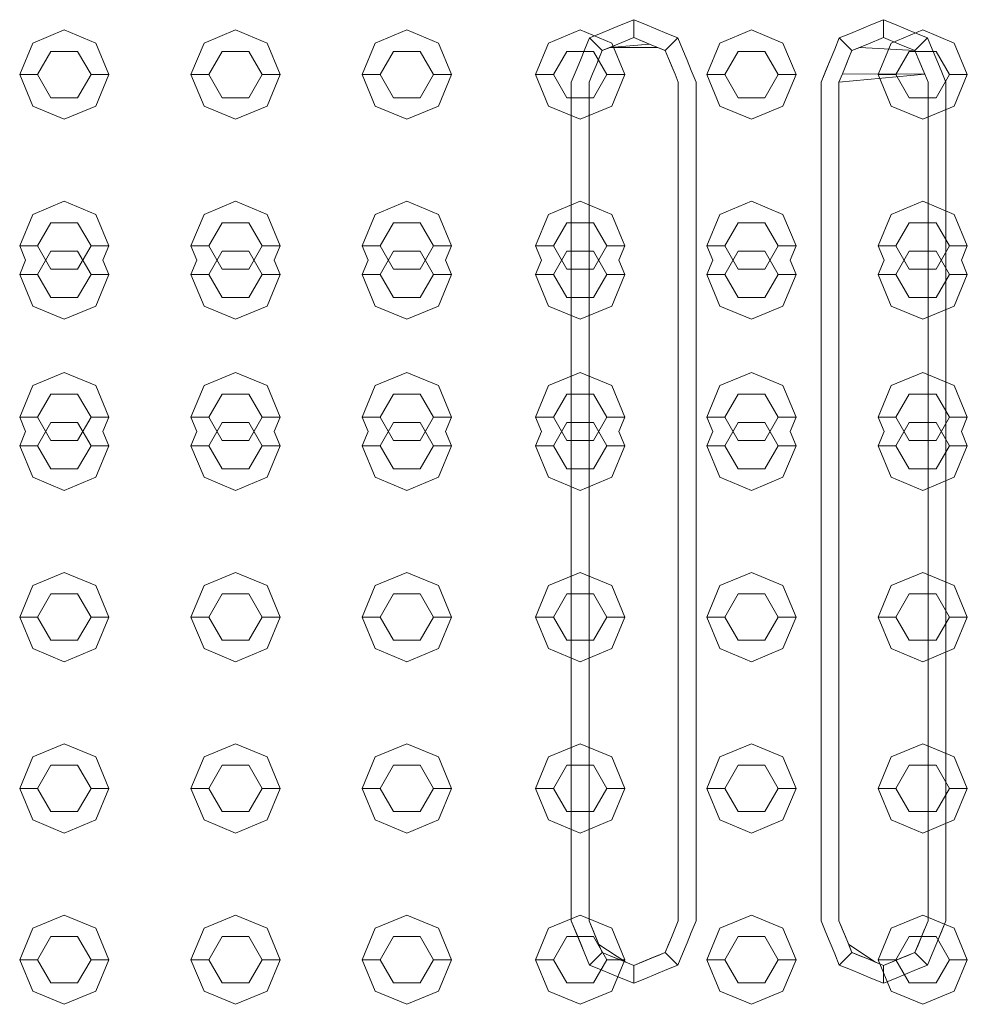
# Model space of a CAD drawing. Header units: millimetres. Extents: x 321 to 585, y -277 to 9.
# Tile 742 of 1056: x 354.615 to 355.146, y -30.854 to -30.302. Entities that reach past the tile are written whole.
import ezdxf

# ---------------------------------------------------------------- set-up
doc = ezdxf.new("R2010")
doc.units = ezdxf.units.MM
doc.header["$MEASUREMENT"] = 0
doc.layers.add('IFC-Elemento construtivo genérico-Contorno', color=253, linetype='Continuous', lineweight=5)

msp = doc.modelspace()

# ---------------------------------------------------------------- linework, layer by layer
at = {"layer": 'IFC-Elemento construtivo genérico-Contorno', "lineweight": 5}
for p, q in [((354.95295, -30.30493), (354.95913, -30.30237)), ((354.95913, -30.31237), (354.95913, -30.30237)), ((354.95913, -30.30237), (354.96532, -30.30493)), ((355.09295, -30.30493), (355.09913, -30.30237)), ((355.09913, -30.31237), (355.09913, -30.30237)), ((355.09913, -30.30237), (355.10532, -30.30493)), ((354.62227, -30.31546), (354.63995, -30.30814)), ((354.63995, -30.30814), (354.65763, -30.31546)), ((354.71828, -30.31546), (354.73595, -30.30814)), ((354.73595, -30.30814), (354.75363, -30.31546)), ((354.81427, -30.31546), (354.83195, -30.30814)), ((354.83195, -30.30814), (354.84963, -30.31546)), ((354.91146, -30.31546), (354.92913, -30.30814)), ((354.92913, -30.30814), (354.94681, -30.31546)), ((354.94057, -30.31005), (354.94676, -30.30749)), ((354.94676, -30.30749), (354.95295, -30.30493)), ((354.96532, -30.30493), (354.97151, -30.30749)), ((354.97151, -30.30749), (354.9777, -30.31005)), ((355.00746, -30.31546), (355.02513, -30.30814)), ((355.02513, -30.30814), (355.04281, -30.31546)), ((355.08057, -30.31005), (355.08676, -30.30749)), ((355.08676, -30.30749), (355.09295, -30.30493)), ((355.10346, -30.31546), (355.12113, -30.30814)), ((355.10532, -30.30493), (355.11151, -30.30749)), ((355.11151, -30.30749), (355.1177, -30.31005)), ((355.12113, -30.30814), (355.13881, -30.31546)), ((354.93182, -30.3188), (354.93439, -30.31262)), ((354.93439, -30.31262), (354.94057, -30.31005)), ((354.93439, -30.31262), (354.94146, -30.31969)), ((354.95029, -30.31603), (354.95913, -30.31237)), ((354.95472, -30.3142), (354.95913, -30.31237)), ((354.95913, -30.31237), (354.96797, -30.31603)), ((354.95913, -30.31237), (354.96355, -30.3142)), ((354.97681, -30.31969), (354.98388, -30.31262)), ((354.9777, -30.31005), (354.98388, -30.31262)), ((354.98388, -30.31262), (354.98645, -30.3188)), ((355.07182, -30.3188), (355.07439, -30.31262)), ((355.07439, -30.31262), (355.08057, -30.31005)), ((355.07439, -30.31262), (355.08146, -30.31969)), ((355.09029, -30.31603), (355.09913, -30.31237)), ((355.09913, -30.31237), (355.10797, -30.31603)), ((355.11681, -30.31969), (355.12388, -30.31262)), ((355.1177, -30.31005), (355.12388, -30.31262)), ((355.12388, -30.31262), (355.12645, -30.3188)), ((354.61495, -30.33314), (354.62227, -30.31546)), ((354.65763, -30.31546), (354.66495, -30.33314)), ((354.71095, -30.33314), (354.71828, -30.31546)), ((354.75363, -30.31546), (354.76095, -30.33314)), ((354.80695, -30.33314), (354.81427, -30.31546)), ((354.84963, -30.31546), (354.85695, -30.33314)), ((354.90413, -30.33314), (354.91146, -30.31546)), ((354.92926, -30.32499), (354.93182, -30.3188)), ((354.94146, -30.31969), (354.95029, -30.31603)), ((354.94146, -30.31969), (354.94588, -30.31786)), ((354.94586, -30.31786), (354.96797, -30.31603)), ((354.94588, -30.31786), (354.95029, -30.31603)), ((354.94588, -30.31786), (354.9724, -30.31786)), ((354.94681, -30.31546), (354.95413, -30.33314)), ((354.95029, -30.31603), (354.95472, -30.3142)), ((354.96355, -30.3142), (354.96797, -30.31603)), ((354.96797, -30.31603), (354.97681, -30.31969)), ((354.97239, -30.31786), (354.97681, -30.31969)), ((354.98645, -30.3188), (354.98901, -30.32499)), ((355.00013, -30.33314), (355.00746, -30.31546)), ((355.04281, -30.31546), (355.05013, -30.33314)), ((355.06926, -30.32499), (355.07182, -30.3188)), ((355.08146, -30.31969), (355.09029, -30.31603)), ((355.08146, -30.31969), (355.08588, -30.31786)), ((355.08588, -30.31786), (355.11681, -30.31969)), ((355.09613, -30.33314), (355.10346, -30.31546)), ((355.10797, -30.31603), (355.11681, -30.31969)), ((355.12645, -30.3188), (355.12901, -30.32499)), ((355.13881, -30.31546), (355.14613, -30.33314)), ((354.62495, -30.33314), (354.63245, -30.32015)), ((354.63245, -30.32015), (354.64745, -30.32015)), ((354.64745, -30.32015), (354.65495, -30.33314)), ((354.72095, -30.33314), (354.72845, -30.32015)), ((354.72845, -30.32015), (354.74345, -30.32015)), ((354.74345, -30.32015), (354.75095, -30.33314)), ((354.81695, -30.33314), (354.82445, -30.32015)), ((354.82445, -30.32015), (354.83945, -30.32015)), ((354.83945, -30.32015), (354.84695, -30.33314)), ((354.91413, -30.33314), (354.92163, -30.32015)), ((354.92163, -30.32015), (354.93663, -30.32015)), ((354.92686, -30.33079), (354.92926, -30.32499)), ((354.93663, -30.32015), (354.94413, -30.33314)), ((354.93802, -30.32798), (354.94146, -30.31969)), ((354.93802, -30.32798), (354.93974, -30.32383)), ((354.93974, -30.32383), (354.94146, -30.31969)), ((354.97681, -30.31969), (354.98047, -30.32853)), ((354.97681, -30.31969), (354.97864, -30.32411)), ((354.97864, -30.32411), (354.9823, -30.33295)), ((354.98901, -30.32499), (354.99141, -30.33079)), ((355.01013, -30.33314), (355.01763, -30.32015)), ((355.01763, -30.32015), (355.03263, -30.32015)), ((355.03263, -30.32015), (355.04013, -30.33314)), ((355.06413, -30.33737), (355.06926, -30.32499)), ((355.06686, -30.33079), (355.06926, -30.32499)), ((355.07608, -30.33267), (355.07974, -30.32383)), ((355.07802, -30.32798), (355.07974, -30.32383)), ((355.07974, -30.32383), (355.08146, -30.31969)), ((355.10613, -30.33314), (355.11363, -30.32015)), ((355.11363, -30.32015), (355.12863, -30.32015)), ((355.11681, -30.31969), (355.12047, -30.32853)), ((355.11681, -30.31969), (355.11864, -30.32411)), ((355.11864, -30.32411), (355.1223, -30.33295)), ((355.12863, -30.32015), (355.13613, -30.33314)), ((355.12901, -30.32499), (355.13141, -30.33079)), ((354.93608, -30.33267), (354.93802, -30.32798)), ((354.98047, -30.32853), (354.9823, -30.33295)), ((355.07608, -30.33267), (355.07802, -30.32798)), ((355.12047, -30.32853), (355.1223, -30.33295)), ((354.61495, -30.33314), (354.62495, -30.33314)), ((354.61495, -30.33314), (354.62227, -30.35081)), ((354.62495, -30.33314), (354.63245, -30.34613)), ((354.64745, -30.34613), (354.65495, -30.33314)), ((354.65495, -30.33314), (354.66495, -30.33314)), ((354.65763, -30.35081), (354.66495, -30.33314)), ((354.71095, -30.33314), (354.72095, -30.33314)), ((354.71095, -30.33314), (354.71828, -30.35081)), ((354.72095, -30.33314), (354.72845, -30.34613)), ((354.74345, -30.34613), (354.75095, -30.33314)), ((354.75095, -30.33314), (354.76095, -30.33314)), ((354.75363, -30.35081), (354.76095, -30.33314)), ((354.80695, -30.33314), (354.81695, -30.33314)), ((354.80695, -30.33314), (354.81427, -30.35081)), ((354.81695, -30.33314), (354.82445, -30.34613)), ((354.83945, -30.34613), (354.84695, -30.33314)), ((354.84695, -30.33314), (354.85695, -30.33314)), ((354.84963, -30.35081), (354.85695, -30.33314)), ((354.90413, -30.33314), (354.91413, -30.33314)), ((354.90413, -30.33314), (354.91146, -30.35081)), ((354.91413, -30.33314), (354.92163, -30.34613)), ((354.92413, -30.33737), (354.92686, -30.33079)), ((354.93413, -30.33737), (354.93608, -30.33267)), ((354.93663, -30.34613), (354.94413, -30.33314)), ((354.94413, -30.33314), (354.95413, -30.33314)), ((354.94681, -30.35081), (354.95413, -30.33314)), ((354.9823, -30.33295), (354.98413, -30.33737)), ((354.99141, -30.33079), (354.99413, -30.33737)), ((355.00013, -30.33314), (355.01013, -30.33314)), ((355.00013, -30.33314), (355.00746, -30.35081)), ((355.01013, -30.33314), (355.01763, -30.34613)), ((355.03263, -30.34613), (355.04013, -30.33314)), ((355.04013, -30.33314), (355.05013, -30.33314)), ((355.04281, -30.35081), (355.05013, -30.33314)), ((355.06413, -30.33737), (355.06686, -30.33079)), ((355.07413, -30.33737), (355.07608, -30.33267)), ((355.07413, -30.33737), (355.1223, -30.33295)), ((355.07608, -30.33267), (355.1223, -30.33295)), ((355.09613, -30.33314), (355.10613, -30.33314)), ((355.09613, -30.33314), (355.10346, -30.35081)), ((355.10613, -30.33314), (355.11363, -30.34613)), ((355.1223, -30.33295), (355.12413, -30.33737)), ((355.12863, -30.34613), (355.13613, -30.33314)), ((355.13141, -30.33079), (355.13413, -30.33737)), ((355.13613, -30.33314), (355.14613, -30.33314)), ((355.13881, -30.35081), (355.14613, -30.33314)), ((354.92413, -30.80737), (354.92413, -30.33737)), ((354.93413, -30.80737), (354.93413, -30.33737)), ((354.98413, -30.80737), (354.98413, -30.33737)), ((354.99413, -30.80737), (354.99413, -30.33737)), ((355.06413, -30.80737), (355.06413, -30.33737)), ((355.07413, -30.80737), (355.07413, -30.33737)), ((355.12413, -30.80737), (355.12413, -30.33737)), ((355.13413, -30.80737), (355.13413, -30.33737)), ((354.63245, -30.34613), (354.64745, -30.34613)), ((354.72845, -30.34613), (354.74345, -30.34613)), ((354.82445, -30.34613), (354.83945, -30.34613)), ((354.92163, -30.34613), (354.93663, -30.34613)), ((355.01763, -30.34613), (355.03263, -30.34613)), ((355.11363, -30.34613), (355.12863, -30.34613)), ((354.62227, -30.35081), (354.63995, -30.35814)), ((354.63995, -30.35814), (354.65763, -30.35081)), ((354.71828, -30.35081), (354.73595, -30.35814)), ((354.73595, -30.35814), (354.75363, -30.35081)), ((354.81427, -30.35081), (354.83195, -30.35814)), ((354.83195, -30.35814), (354.84963, -30.35081)), ((354.91146, -30.35081), (354.92913, -30.35814)), ((354.92913, -30.35814), (354.94681, -30.35081)), ((355.00746, -30.35081), (355.02513, -30.35814)), ((355.02513, -30.35814), (355.04281, -30.35081)), ((355.10346, -30.35081), (355.12113, -30.35814)), ((355.12113, -30.35814), (355.13881, -30.35081)), ((354.62227, -30.41146), (354.63995, -30.40413)), ((354.63995, -30.40413), (354.65763, -30.41146)), ((354.71828, -30.41146), (354.73595, -30.40413)), ((354.73595, -30.40413), (354.75363, -30.41146)), ((354.81427, -30.41146), (354.83195, -30.40413)), ((354.83195, -30.40413), (354.84963, -30.41146)), ((354.91146, -30.41146), (354.92913, -30.40413)), ((354.92913, -30.40413), (354.94681, -30.41146)), ((355.00746, -30.41146), (355.02513, -30.40413)), ((355.02513, -30.40413), (355.04281, -30.41146)), ((355.10346, -30.41146), (355.12113, -30.40413)), ((355.12113, -30.40413), (355.13881, -30.41146)), ((354.61495, -30.42913), (354.62227, -30.41146)), ((354.65763, -30.41146), (354.66495, -30.42913)), ((354.71095, -30.42913), (354.71828, -30.41146)), ((354.75363, -30.41146), (354.76095, -30.42913)), ((354.80695, -30.42913), (354.81427, -30.41146)), ((354.84963, -30.41146), (354.85695, -30.42913)), ((354.90413, -30.42913), (354.91146, -30.41146)), ((354.94681, -30.41146), (354.95413, -30.42913)), ((355.00013, -30.42913), (355.00746, -30.41146)), ((355.04281, -30.41146), (355.05013, -30.42913)), ((355.09613, -30.42913), (355.10346, -30.41146)), ((355.13881, -30.41146), (355.14613, -30.42913)), ((354.62495, -30.42913), (354.63245, -30.41614)), ((354.63245, -30.41614), (354.64745, -30.41614)), ((354.64745, -30.41614), (354.65495, -30.42913)), ((354.72095, -30.42913), (354.72845, -30.41614)), ((354.72845, -30.41614), (354.74345, -30.41614)), ((354.74345, -30.41614), (354.75095, -30.42913)), ((354.81695, -30.42913), (354.82445, -30.41614)), ((354.82445, -30.41614), (354.83945, -30.41614)), ((354.83945, -30.41614), (354.84695, -30.42913)), ((354.91413, -30.42913), (354.92163, -30.41614)), ((354.92163, -30.41614), (354.93663, -30.41614)), ((354.93663, -30.41614), (354.94413, -30.42913)), ((355.01013, -30.42913), (355.01763, -30.41614)), ((355.01763, -30.41614), (355.03263, -30.41614)), ((355.03263, -30.41614), (355.04013, -30.42913)), ((355.10613, -30.42913), (355.11363, -30.41614)), ((355.11363, -30.41614), (355.12863, -30.41614)), ((355.12863, -30.41614), (355.13613, -30.42913)), ((354.61495, -30.42913), (354.62495, -30.42913)), ((354.61495, -30.42913), (354.61827, -30.43713)), ((354.62495, -30.42913), (354.63245, -30.44212)), ((354.64745, -30.44212), (354.65495, -30.42913)), ((354.65495, -30.42913), (354.66495, -30.42913)), ((354.66164, -30.43713), (354.66495, -30.42913)), ((354.71095, -30.42913), (354.72095, -30.42913)), ((354.71095, -30.42913), (354.71427, -30.43713)), ((354.72095, -30.42913), (354.72845, -30.44212)), ((354.74345, -30.44212), (354.75095, -30.42913)), ((354.75095, -30.42913), (354.76095, -30.42913)), ((354.75764, -30.43713), (354.76095, -30.42913)), ((354.80695, -30.42913), (354.81695, -30.42913)), ((354.80695, -30.42913), (354.81027, -30.43713)), ((354.81695, -30.42913), (354.82445, -30.44212)), ((354.83945, -30.44212), (354.84695, -30.42913)), ((354.84695, -30.42913), (354.85695, -30.42913)), ((354.85364, -30.43713), (354.85695, -30.42913)), ((354.90413, -30.42913), (354.91413, -30.42913)), ((354.90413, -30.42913), (354.90745, -30.43713)), ((354.91413, -30.42913), (354.92163, -30.44212)), ((354.93663, -30.44212), (354.94413, -30.42913)), ((354.94413, -30.42913), (354.95413, -30.42913)), ((354.95082, -30.43713), (354.95413, -30.42913)), ((355.00013, -30.42913), (355.01013, -30.42913)), ((355.00013, -30.42913), (355.00345, -30.43713)), ((355.01013, -30.42913), (355.01763, -30.44212)), ((355.03263, -30.44212), (355.04013, -30.42913)), ((355.04013, -30.42913), (355.05013, -30.42913)), ((355.04682, -30.43713), (355.05013, -30.42913)), ((355.09613, -30.42913), (355.10613, -30.42913)), ((355.09613, -30.42913), (355.09945, -30.43713)), ((355.10613, -30.42913), (355.11363, -30.44212)), ((355.12863, -30.44212), (355.13613, -30.42913)), ((355.13613, -30.42913), (355.14613, -30.42913)), ((355.14282, -30.43713), (355.14613, -30.42913)), ((354.62495, -30.44514), (354.63245, -30.43214)), ((354.63245, -30.43214), (354.64745, -30.43214)), ((354.64745, -30.43214), (354.65495, -30.44514)), ((354.72095, -30.44514), (354.72845, -30.43214)), ((354.72845, -30.43214), (354.74345, -30.43214)), ((354.74345, -30.43214), (354.75095, -30.44514)), ((354.81695, -30.44514), (354.82445, -30.43214)), ((354.82445, -30.43214), (354.83945, -30.43214)), ((354.83945, -30.43214), (354.84695, -30.44514)), ((354.91413, -30.44514), (354.92163, -30.43214)), ((354.92163, -30.43214), (354.93663, -30.43214)), ((354.93663, -30.43214), (354.94413, -30.44514)), ((355.01013, -30.44514), (355.01763, -30.43214)), ((355.01763, -30.43214), (355.03263, -30.43214)), ((355.03263, -30.43214), (355.04013, -30.44514)), ((355.10613, -30.44514), (355.11363, -30.43214)), ((355.11363, -30.43214), (355.12863, -30.43214)), ((355.12863, -30.43214), (355.13613, -30.44514)), ((354.61495, -30.44514), (354.61827, -30.43713)), ((354.66164, -30.43713), (354.66495, -30.44514)), ((354.71095, -30.44514), (354.71427, -30.43713)), ((354.75764, -30.43713), (354.76095, -30.44514)), ((354.80695, -30.44514), (354.81027, -30.43713)), ((354.85364, -30.43713), (354.85695, -30.44514)), ((354.90413, -30.44514), (354.90745, -30.43713)), ((354.95082, -30.43713), (354.95413, -30.44514)), ((355.00013, -30.44514), (355.00345, -30.43713)), ((355.04682, -30.43713), (355.05013, -30.44514)), ((355.09613, -30.44514), (355.09945, -30.43713)), ((355.14282, -30.43713), (355.14613, -30.44514)), ((354.61495, -30.44514), (354.62495, -30.44514)), ((354.61495, -30.44514), (354.62227, -30.46281)), ((354.62495, -30.44514), (354.63245, -30.45813)), ((354.63245, -30.44212), (354.64745, -30.44212)), ((354.64745, -30.45813), (354.65495, -30.44514)), ((354.65495, -30.44514), (354.66495, -30.44514)), ((354.65763, -30.46281), (354.66495, -30.44514)), ((354.71095, -30.44514), (354.72095, -30.44514)), ((354.71095, -30.44514), (354.71828, -30.46281)), ((354.72095, -30.44514), (354.72845, -30.45813)), ((354.72845, -30.44212), (354.74345, -30.44212)), ((354.74345, -30.45813), (354.75095, -30.44514)), ((354.75095, -30.44514), (354.76095, -30.44514)), ((354.75363, -30.46281), (354.76095, -30.44514)), ((354.80695, -30.44514), (354.81695, -30.44514)), ((354.80695, -30.44514), (354.81427, -30.46281)), ((354.81695, -30.44514), (354.82445, -30.45813)), ((354.82445, -30.44212), (354.83945, -30.44212)), ((354.83945, -30.45813), (354.84695, -30.44514)), ((354.84695, -30.44514), (354.85695, -30.44514)), ((354.84963, -30.46281), (354.85695, -30.44514)), ((354.90413, -30.44514), (354.91413, -30.44514)), ((354.90413, -30.44514), (354.91146, -30.46281)), ((354.91413, -30.44514), (354.92163, -30.45813)), ((354.92163, -30.44212), (354.93663, -30.44212)), ((354.93663, -30.45813), (354.94413, -30.44514)), ((354.94413, -30.44514), (354.95413, -30.44514)), ((354.94681, -30.46281), (354.95413, -30.44514)), ((355.00013, -30.44514), (355.01013, -30.44514)), ((355.00013, -30.44514), (355.00746, -30.46281)), ((355.01013, -30.44514), (355.01763, -30.45813)), ((355.01763, -30.44212), (355.03263, -30.44212)), ((355.03263, -30.45813), (355.04013, -30.44514)), ((355.04013, -30.44514), (355.05013, -30.44514)), ((355.04281, -30.46281), (355.05013, -30.44514)), ((355.09613, -30.44514), (355.10613, -30.44514)), ((355.09613, -30.44514), (355.10346, -30.46281)), ((355.10613, -30.44514), (355.11363, -30.45813)), ((355.11363, -30.44212), (355.12863, -30.44212)), ((355.12863, -30.45813), (355.13613, -30.44514)), ((355.13613, -30.44514), (355.14613, -30.44514)), ((355.13881, -30.46281), (355.14613, -30.44514)), ((354.62227, -30.46281), (354.63995, -30.47014)), ((354.63245, -30.45813), (354.64745, -30.45813)), ((354.63995, -30.47014), (354.65763, -30.46281)), ((354.71828, -30.46281), (354.73595, -30.47014)), ((354.72845, -30.45813), (354.74345, -30.45813)), ((354.73595, -30.47014), (354.75363, -30.46281)), ((354.81427, -30.46281), (354.83195, -30.47014)), ((354.82445, -30.45813), (354.83945, -30.45813)), ((354.83195, -30.47014), (354.84963, -30.46281)), ((354.91146, -30.46281), (354.92913, -30.47014)), ((354.92163, -30.45813), (354.93663, -30.45813)), ((354.92913, -30.47014), (354.94681, -30.46281)), ((355.00746, -30.46281), (355.02513, -30.47014)), ((355.01763, -30.45813), (355.03263, -30.45813)), ((355.02513, -30.47014), (355.04281, -30.46281)), ((355.10346, -30.46281), (355.12113, -30.47014)), ((355.11363, -30.45813), (355.12863, -30.45813)), ((355.12113, -30.47014), (355.13881, -30.46281)), ((354.62227, -30.50745), (354.63995, -30.50014)), ((354.63995, -30.50014), (354.65763, -30.50745)), ((354.71828, -30.50745), (354.73595, -30.50014)), ((354.73595, -30.50014), (354.75363, -30.50745)), ((354.81427, -30.50745), (354.83195, -30.50014)), ((354.83195, -30.50014), (354.84963, -30.50745)), ((354.91146, -30.50745), (354.92913, -30.50014)), ((354.92913, -30.50014), (354.94681, -30.50745)), ((355.00746, -30.50745), (355.02513, -30.50014)), ((355.02513, -30.50014), (355.04281, -30.50745)), ((355.10346, -30.50745), (355.12113, -30.50014)), ((355.12113, -30.50014), (355.13881, -30.50745)), ((354.61495, -30.52514), (354.62227, -30.50745)), ((354.62495, -30.52514), (354.63245, -30.51214)), ((354.63245, -30.51214), (354.64745, -30.51214)), ((354.64745, -30.51214), (354.65495, -30.52514)), ((354.65763, -30.50745), (354.66495, -30.52514)), ((354.71095, -30.52514), (354.71828, -30.50745)), ((354.72095, -30.52514), (354.72845, -30.51214)), ((354.72845, -30.51214), (354.74345, -30.51214)), ((354.74345, -30.51214), (354.75095, -30.52514)), ((354.75363, -30.50745), (354.76095, -30.52514)), ((354.80695, -30.52514), (354.81427, -30.50745)), ((354.81695, -30.52514), (354.82445, -30.51214)), ((354.82445, -30.51214), (354.83945, -30.51214)), ((354.83945, -30.51214), (354.84695, -30.52514)), ((354.84963, -30.50745), (354.85695, -30.52514)), ((354.90413, -30.52514), (354.91146, -30.50745)), ((354.91413, -30.52514), (354.92163, -30.51214)), ((354.92163, -30.51214), (354.93663, -30.51214)), ((354.93663, -30.51214), (354.94413, -30.52514)), ((354.94681, -30.50745), (354.95413, -30.52514)), ((355.00013, -30.52514), (355.00746, -30.50745)), ((355.01013, -30.52514), (355.01763, -30.51214)), ((355.01763, -30.51214), (355.03263, -30.51214)), ((355.03263, -30.51214), (355.04013, -30.52514)), ((355.04281, -30.50745), (355.05013, -30.52514)), ((355.09613, -30.52514), (355.10346, -30.50745)), ((355.10613, -30.52514), (355.11363, -30.51214)), ((355.11363, -30.51214), (355.12863, -30.51214)), ((355.12863, -30.51214), (355.13613, -30.52514)), ((355.13881, -30.50745), (355.14613, -30.52514)), ((354.61495, -30.52514), (354.62495, -30.52514)), ((354.61495, -30.52514), (354.61827, -30.53314)), ((354.62495, -30.52514), (354.63245, -30.53813)), ((354.62495, -30.54114), (354.63245, -30.52815)), ((354.63245, -30.52815), (354.64745, -30.52815)), ((354.64745, -30.53813), (354.65495, -30.52514)), ((354.64745, -30.52815), (354.65495, -30.54114)), ((354.65495, -30.52514), (354.66495, -30.52514)), ((354.66164, -30.53314), (354.66495, -30.52514)), ((354.71095, -30.52514), (354.72095, -30.52514)), ((354.71095, -30.52514), (354.71426, -30.53314)), ((354.72095, -30.52514), (354.72845, -30.53813)), ((354.72095, -30.54114), (354.72845, -30.52815)), ((354.72845, -30.52815), (354.74345, -30.52815)), ((354.74345, -30.53813), (354.75095, -30.52514)), ((354.74345, -30.52815), (354.75095, -30.54114)), ((354.75095, -30.52514), (354.76095, -30.52514)), ((354.75764, -30.53314), (354.76095, -30.52514)), ((354.80695, -30.52514), (354.81695, -30.52514)), ((354.80695, -30.52514), (354.81027, -30.53314)), ((354.81695, -30.52514), (354.82445, -30.53813)), ((354.81695, -30.54114), (354.82445, -30.52815)), ((354.82445, -30.52815), (354.83945, -30.52815)), ((354.83945, -30.53813), (354.84695, -30.52514)), ((354.83945, -30.52815), (354.84695, -30.54114)), ((354.84695, -30.52514), (354.85695, -30.52514)), ((354.85364, -30.53314), (354.85695, -30.52514)), ((354.90413, -30.52514), (354.91413, -30.52514)), ((354.90413, -30.52514), (354.90745, -30.53314)), ((354.91413, -30.52514), (354.92163, -30.53813)), ((354.91413, -30.54114), (354.92163, -30.52815)), ((354.92163, -30.52815), (354.93663, -30.52815)), ((354.93663, -30.53813), (354.94413, -30.52514)), ((354.93663, -30.52815), (354.94413, -30.54114)), ((354.94413, -30.52514), (354.95413, -30.52514)), ((354.95082, -30.53314), (354.95413, -30.52514)), ((355.00013, -30.52514), (355.01013, -30.52514)), ((355.00013, -30.52514), (355.00345, -30.53314)), ((355.01013, -30.52514), (355.01763, -30.53813)), ((355.01013, -30.54114), (355.01763, -30.52815)), ((355.01763, -30.52815), (355.03263, -30.52815)), ((355.03263, -30.53813), (355.04013, -30.52514)), ((355.03263, -30.52815), (355.04013, -30.54114)), ((355.04013, -30.52514), (355.05013, -30.52514)), ((355.04682, -30.53314), (355.05013, -30.52514)), ((355.09613, -30.52514), (355.10613, -30.52514)), ((355.09613, -30.52514), (355.09945, -30.53314)), ((355.10613, -30.52514), (355.11363, -30.53813)), ((355.10613, -30.54114), (355.11363, -30.52815)), ((355.11363, -30.52815), (355.12863, -30.52815)), ((355.12863, -30.53813), (355.13613, -30.52514)), ((355.12863, -30.52815), (355.13613, -30.54114)), ((355.13613, -30.52514), (355.14613, -30.52514)), ((355.14282, -30.53314), (355.14613, -30.52514)), ((354.61495, -30.54114), (354.61827, -30.53314)), ((354.66164, -30.53314), (354.66495, -30.54114)), ((354.71095, -30.54114), (354.71426, -30.53314)), ((354.75764, -30.53314), (354.76095, -30.54114)), ((354.80695, -30.54114), (354.81027, -30.53314)), ((354.85364, -30.53314), (354.85695, -30.54114)), ((354.90413, -30.54114), (354.90745, -30.53314)), ((354.95082, -30.53314), (354.95413, -30.54114)), ((355.00013, -30.54114), (355.00345, -30.53314)), ((355.04682, -30.53314), (355.05013, -30.54114)), ((355.09613, -30.54114), (355.09945, -30.53314)), ((355.14282, -30.53314), (355.14613, -30.54114)), ((354.63245, -30.53813), (354.64745, -30.53813)), ((354.72845, -30.53813), (354.74345, -30.53813)), ((354.82445, -30.53813), (354.83945, -30.53813)), ((354.92163, -30.53813), (354.93663, -30.53813)), ((355.01763, -30.53813), (355.03263, -30.53813)), ((355.11363, -30.53813), (355.12863, -30.53813)), ((354.61495, -30.54114), (354.62495, -30.54114)), ((354.61495, -30.54114), (354.62227, -30.55881)), ((354.62495, -30.54114), (354.63245, -30.55412)), ((354.64745, -30.55412), (354.65495, -30.54114)), ((354.65495, -30.54114), (354.66495, -30.54114)), ((354.65763, -30.55881), (354.66495, -30.54114)), ((354.71095, -30.54114), (354.72095, -30.54114)), ((354.71095, -30.54114), (354.71828, -30.55881)), ((354.72095, -30.54114), (354.72845, -30.55412)), ((354.74345, -30.55412), (354.75095, -30.54114)), ((354.75095, -30.54114), (354.76095, -30.54114)), ((354.75363, -30.55881), (354.76095, -30.54114)), ((354.80695, -30.54114), (354.81695, -30.54114)), ((354.80695, -30.54114), (354.81427, -30.55881)), ((354.81695, -30.54114), (354.82445, -30.55412)), ((354.83945, -30.55412), (354.84695, -30.54114)), ((354.84695, -30.54114), (354.85695, -30.54114)), ((354.84963, -30.55881), (354.85695, -30.54114)), ((354.90413, -30.54114), (354.91413, -30.54114)), ((354.90413, -30.54114), (354.91146, -30.55881)), ((354.91413, -30.54114), (354.92163, -30.55412)), ((354.93663, -30.55412), (354.94413, -30.54114)), ((354.94413, -30.54114), (354.95413, -30.54114)), ((354.94681, -30.55881), (354.95413, -30.54114)), ((355.00013, -30.54114), (355.01013, -30.54114)), ((355.00013, -30.54114), (355.00746, -30.55881)), ((355.01013, -30.54114), (355.01763, -30.55412)), ((355.03263, -30.55412), (355.04013, -30.54114)), ((355.04013, -30.54114), (355.05013, -30.54114)), ((355.04281, -30.55881), (355.05013, -30.54114)), ((355.09613, -30.54114), (355.10613, -30.54114)), ((355.09613, -30.54114), (355.10346, -30.55881)), ((355.10613, -30.54114), (355.11363, -30.55412)), ((355.12863, -30.55412), (355.13613, -30.54114)), ((355.13613, -30.54114), (355.14613, -30.54114)), ((355.13881, -30.55881), (355.14613, -30.54114)), ((354.63245, -30.55412), (354.64745, -30.55412)), ((354.72845, -30.55412), (354.74345, -30.55412)), ((354.82445, -30.55412), (354.83945, -30.55412)), ((354.92163, -30.55412), (354.93663, -30.55412)), ((355.01763, -30.55412), (355.03263, -30.55412)), ((355.11363, -30.55412), (355.12863, -30.55412)), ((354.62227, -30.55881), (354.63995, -30.56614)), ((354.63995, -30.56614), (354.65763, -30.55881)), ((354.71828, -30.55881), (354.73595, -30.56614)), ((354.73595, -30.56614), (354.75363, -30.55881)), ((354.81427, -30.55881), (354.83195, -30.56614)), ((354.83195, -30.56614), (354.84963, -30.55881)), ((354.91146, -30.55881), (354.92913, -30.56614)), ((354.92913, -30.56614), (354.94681, -30.55881)), ((355.00746, -30.55881), (355.02513, -30.56614)), ((355.02513, -30.56614), (355.04281, -30.55881)), ((355.10346, -30.55881), (355.12113, -30.56614)), ((355.12113, -30.56614), (355.13881, -30.55881)), ((354.62227, -30.61946), (354.63995, -30.61213)), ((354.63995, -30.61213), (354.65763, -30.61946)), ((354.71828, -30.61946), (354.73595, -30.61213)), ((354.73595, -30.61213), (354.75363, -30.61946)), ((354.81427, -30.61946), (354.83195, -30.61213)), ((354.83195, -30.61213), (354.84963, -30.61946)), ((354.91146, -30.61946), (354.92913, -30.61213)), ((354.92913, -30.61213), (354.94681, -30.61946)), ((355.00746, -30.61946), (355.02513, -30.61213)), ((355.02513, -30.61213), (355.04281, -30.61946)), ((355.10346, -30.61946), (355.12113, -30.61213)), ((355.12113, -30.61213), (355.13881, -30.61946)), ((354.61495, -30.63713), (354.62227, -30.61946)), ((354.65763, -30.61946), (354.66495, -30.63713)), ((354.71095, -30.63713), (354.71828, -30.61946)), ((354.75363, -30.61946), (354.76095, -30.63713)), ((354.80695, -30.63713), (354.81427, -30.61946)), ((354.84963, -30.61946), (354.85695, -30.63713)), ((354.90413, -30.63713), (354.91146, -30.61946)), ((354.94681, -30.61946), (354.95413, -30.63713)), ((355.00013, -30.63713), (355.00746, -30.61946)), ((355.04281, -30.61946), (355.05013, -30.63713)), ((355.09613, -30.63713), (355.10346, -30.61946)), ((355.13881, -30.61946), (355.14613, -30.63713)), ((354.62495, -30.63713), (354.63245, -30.62414)), ((354.63245, -30.62414), (354.64745, -30.62414)), ((354.64745, -30.62414), (354.65495, -30.63713)), ((354.72095, -30.63713), (354.72845, -30.62414)), ((354.72845, -30.62414), (354.74345, -30.62414)), ((354.74345, -30.62414), (354.75095, -30.63713)), ((354.81695, -30.63713), (354.82445, -30.62414)), ((354.82445, -30.62414), (354.83945, -30.62414)), ((354.83945, -30.62414), (354.84695, -30.63713)), ((354.91413, -30.63713), (354.92163, -30.62414)), ((354.92163, -30.62414), (354.93663, -30.62414)), ((354.93663, -30.62414), (354.94413, -30.63713)), ((355.01013, -30.63713), (355.01763, -30.62414)), ((355.01763, -30.62414), (355.03263, -30.62414)), ((355.03263, -30.62414), (355.04013, -30.63713)), ((355.10613, -30.63713), (355.11363, -30.62414)), ((355.11363, -30.62414), (355.12863, -30.62414)), ((355.12863, -30.62414), (355.13613, -30.63713)), ((354.61495, -30.63713), (354.62495, -30.63713)), ((354.61495, -30.63713), (354.62227, -30.65482)), ((354.62495, -30.63713), (354.63245, -30.65013)), ((354.64745, -30.65013), (354.65495, -30.63713)), ((354.65495, -30.63713), (354.66495, -30.63713)), ((354.65763, -30.65482), (354.66495, -30.63713)), ((354.71095, -30.63713), (354.72095, -30.63713)), ((354.71095, -30.63713), (354.71828, -30.65482)), ((354.72095, -30.63713), (354.72845, -30.65013)), ((354.74345, -30.65013), (354.75095, -30.63713)), ((354.75095, -30.63713), (354.76095, -30.63713)), ((354.75363, -30.65482), (354.76095, -30.63713)), ((354.80695, -30.63713), (354.81695, -30.63713)), ((354.80695, -30.63713), (354.81427, -30.65482)), ((354.81695, -30.63713), (354.82445, -30.65013)), ((354.83945, -30.65013), (354.84695, -30.63713)), ((354.84695, -30.63713), (354.85695, -30.63713)), ((354.84963, -30.65482), (354.85695, -30.63713)), ((354.90413, -30.63713), (354.91413, -30.63713)), ((354.90413, -30.63713), (354.91146, -30.65482)), ((354.91413, -30.63713), (354.92163, -30.65013)), ((354.93663, -30.65013), (354.94413, -30.63713)), ((354.94413, -30.63713), (354.95413, -30.63713)), ((354.94681, -30.65482), (354.95413, -30.63713)), ((355.00013, -30.63713), (355.01013, -30.63713)), ((355.00013, -30.63713), (355.00746, -30.65482)), ((355.01013, -30.63713), (355.01763, -30.65013)), ((355.03263, -30.65013), (355.04013, -30.63713)), ((355.04013, -30.63713), (355.05013, -30.63713)), ((355.04281, -30.65482), (355.05013, -30.63713)), ((355.09613, -30.63713), (355.10613, -30.63713)), ((355.09613, -30.63713), (355.10346, -30.65482)), ((355.10613, -30.63713), (355.11363, -30.65013)), ((355.12863, -30.65013), (355.13613, -30.63713)), ((355.13613, -30.63713), (355.14613, -30.63713)), ((355.13881, -30.65482), (355.14613, -30.63713)), ((354.63245, -30.65013), (354.64745, -30.65013)), ((354.72845, -30.65013), (354.74345, -30.65013)), ((354.82445, -30.65013), (354.83945, -30.65013)), ((354.92163, -30.65013), (354.93663, -30.65013)), ((355.01763, -30.65013), (355.03263, -30.65013)), ((355.11363, -30.65013), (355.12863, -30.65013)), ((354.62227, -30.65482), (354.63995, -30.66213)), ((354.63995, -30.66213), (354.65763, -30.65482)), ((354.71828, -30.65482), (354.73595, -30.66213)), ((354.73595, -30.66213), (354.75363, -30.65482)), ((354.81427, -30.65482), (354.83195, -30.66213)), ((354.83195, -30.66213), (354.84963, -30.65482)), ((354.91146, -30.65482), (354.92913, -30.66213)), ((354.92913, -30.66213), (354.94681, -30.65482)), ((355.00746, -30.65482), (355.02513, -30.66213)), ((355.02513, -30.66213), (355.04281, -30.65482)), ((355.10346, -30.65482), (355.12113, -30.66213)), ((355.12113, -30.66213), (355.13881, -30.65482)), ((354.62227, -30.71546), (354.63995, -30.70814)), ((354.63995, -30.70814), (354.65763, -30.71546)), ((354.71828, -30.71546), (354.73595, -30.70814)), ((354.73595, -30.70814), (354.75363, -30.71546)), ((354.81427, -30.71546), (354.83195, -30.70814)), ((354.83195, -30.70814), (354.84963, -30.71546)), ((354.91146, -30.71546), (354.92913, -30.70814)), ((354.92913, -30.70814), (354.94681, -30.71546)), ((355.00746, -30.71546), (355.02513, -30.70814)), ((355.02513, -30.70814), (355.04281, -30.71546)), ((355.10346, -30.71546), (355.12113, -30.70814)), ((355.12113, -30.70814), (355.13881, -30.71546)), ((354.61495, -30.73314), (354.62227, -30.71546)), ((354.65763, -30.71546), (354.66495, -30.73314)), ((354.71095, -30.73314), (354.71828, -30.71546)), ((354.75363, -30.71546), (354.76095, -30.73314)), ((354.80695, -30.73314), (354.81427, -30.71546)), ((354.84963, -30.71546), (354.85695, -30.73314)), ((354.90413, -30.73314), (354.91146, -30.71546)), ((354.94681, -30.71546), (354.95413, -30.73314)), ((355.00013, -30.73314), (355.00746, -30.71546)), ((355.04281, -30.71546), (355.05013, -30.73314)), ((355.09613, -30.73314), (355.10346, -30.71546)), ((355.13881, -30.71546), (355.14613, -30.73314)), ((354.62495, -30.73314), (354.63245, -30.72015)), ((354.63245, -30.72015), (354.64745, -30.72015)), ((354.64745, -30.72015), (354.65495, -30.73314)), ((354.72095, -30.73314), (354.72845, -30.72015)), ((354.72845, -30.72015), (354.74345, -30.72015)), ((354.74345, -30.72015), (354.75095, -30.73314)), ((354.81695, -30.73314), (354.82445, -30.72015)), ((354.82445, -30.72015), (354.83945, -30.72015)), ((354.83945, -30.72015), (354.84695, -30.73314)), ((354.91413, -30.73314), (354.92163, -30.72015)), ((354.92163, -30.72015), (354.93663, -30.72015)), ((354.93663, -30.72015), (354.94413, -30.73314)), ((355.01013, -30.73314), (355.01763, -30.72015)), ((355.01763, -30.72015), (355.03263, -30.72015)), ((355.03263, -30.72015), (355.04013, -30.73314)), ((355.10613, -30.73314), (355.11363, -30.72015)), ((355.11363, -30.72015), (355.12863, -30.72015)), ((355.12863, -30.72015), (355.13613, -30.73314)), ((354.61495, -30.73314), (354.62495, -30.73314)), ((354.61495, -30.73314), (354.62227, -30.75081)), ((354.62495, -30.73314), (354.63245, -30.74613)), ((354.64745, -30.74613), (354.65495, -30.73314)), ((354.65495, -30.73314), (354.66495, -30.73314)), ((354.65763, -30.75081), (354.66495, -30.73314)), ((354.71095, -30.73314), (354.72095, -30.73314)), ((354.71095, -30.73314), (354.71828, -30.75081)), ((354.72095, -30.73314), (354.72845, -30.74613)), ((354.74345, -30.74613), (354.75095, -30.73314)), ((354.75095, -30.73314), (354.76095, -30.73314)), ((354.75363, -30.75081), (354.76095, -30.73314)), ((354.80695, -30.73314), (354.81695, -30.73314)), ((354.80695, -30.73314), (354.81427, -30.75081)), ((354.81695, -30.73314), (354.82445, -30.74613)), ((354.83945, -30.74613), (354.84695, -30.73314)), ((354.84695, -30.73314), (354.85695, -30.73314)), ((354.84963, -30.75081), (354.85695, -30.73314)), ((354.90413, -30.73314), (354.91413, -30.73314)), ((354.90413, -30.73314), (354.91146, -30.75081)), ((354.91413, -30.73314), (354.92163, -30.74613)), ((354.93663, -30.74613), (354.94413, -30.73314)), ((354.94413, -30.73314), (354.95413, -30.73314)), ((354.94681, -30.75081), (354.95413, -30.73314)), ((355.00013, -30.73314), (355.01013, -30.73314)), ((355.00013, -30.73314), (355.00746, -30.75081)), ((355.01013, -30.73314), (355.01763, -30.74613)), ((355.03263, -30.74613), (355.04013, -30.73314)), ((355.04013, -30.73314), (355.05013, -30.73314)), ((355.04281, -30.75081), (355.05013, -30.73314)), ((355.09613, -30.73314), (355.10613, -30.73314)), ((355.09613, -30.73314), (355.10346, -30.75081)), ((355.10613, -30.73314), (355.11363, -30.74613)), ((355.12863, -30.74613), (355.13613, -30.73314)), ((355.13613, -30.73314), (355.14613, -30.73314)), ((355.13881, -30.75081), (355.14613, -30.73314)), ((354.63245, -30.74613), (354.64745, -30.74613)), ((354.72845, -30.74613), (354.74345, -30.74613)), ((354.82445, -30.74613), (354.83945, -30.74613)), ((354.92163, -30.74613), (354.93663, -30.74613)), ((355.01763, -30.74613), (355.03263, -30.74613)), ((355.11363, -30.74613), (355.12863, -30.74613)), ((354.62227, -30.75081), (354.63995, -30.75814)), ((354.63995, -30.75814), (354.65763, -30.75081)), ((354.71828, -30.75081), (354.73595, -30.75814)), ((354.73595, -30.75814), (354.75363, -30.75081)), ((354.81427, -30.75081), (354.83195, -30.75814)), ((354.83195, -30.75814), (354.84963, -30.75081)), ((354.91146, -30.75081), (354.92913, -30.75814)), ((354.92913, -30.75814), (354.94681, -30.75081)), ((355.00746, -30.75081), (355.02513, -30.75814)), ((355.02513, -30.75814), (355.04281, -30.75081)), ((355.10346, -30.75081), (355.12113, -30.75814)), ((355.12113, -30.75814), (355.13881, -30.75081)), ((354.62227, -30.81146), (354.63995, -30.80413)), ((354.63995, -30.80413), (354.65763, -30.81146)), ((354.71828, -30.81146), (354.73595, -30.80413)), ((354.73595, -30.80413), (354.75363, -30.81146)), ((354.81427, -30.81146), (354.83195, -30.80413)), ((354.83195, -30.80413), (354.84963, -30.81146)), ((354.91146, -30.81146), (354.92913, -30.80413)), ((354.92913, -30.80413), (354.94681, -30.81146)), ((355.00746, -30.81146), (355.02513, -30.80413)), ((355.02513, -30.80413), (355.04281, -30.81146)), ((355.10346, -30.81146), (355.12113, -30.80413)), ((355.12113, -30.80413), (355.13881, -30.81146)), ((354.92413, -30.80737), (354.92686, -30.81394)), ((354.92413, -30.80737), (354.93182, -30.82593)), ((354.93413, -30.80737), (354.93597, -30.81179)), ((354.93413, -30.80737), (354.93779, -30.8162)), ((354.98024, -30.81676), (354.98413, -30.80737)), ((354.99141, -30.81394), (354.99413, -30.80737)), ((355.06413, -30.80737), (355.06686, -30.81394)), ((355.07413, -30.80737), (355.07597, -30.81179)), ((355.07413, -30.80737), (355.07779, -30.8162)), ((355.12024, -30.81676), (355.12413, -30.80737)), ((355.12901, -30.81974), (355.13413, -30.80737)), ((355.13141, -30.81394), (355.13413, -30.80737)), ((354.61495, -30.82913), (354.62227, -30.81146)), ((354.62495, -30.82913), (354.63245, -30.81614)), ((354.63245, -30.81614), (354.64745, -30.81614)), ((354.64745, -30.81614), (354.65495, -30.82913)), ((354.65763, -30.81146), (354.66495, -30.82913)), ((354.71095, -30.82913), (354.71828, -30.81146)), ((354.72095, -30.82913), (354.72845, -30.81614)), ((354.72845, -30.81614), (354.74345, -30.81614)), ((354.74345, -30.81614), (354.75095, -30.82913)), ((354.75363, -30.81146), (354.76095, -30.82913)), ((354.80695, -30.82913), (354.81427, -30.81146)), ((354.81695, -30.82913), (354.82445, -30.81614)), ((354.82445, -30.81614), (354.83945, -30.81614)), ((354.83945, -30.81614), (354.84695, -30.82913)), ((354.84963, -30.81146), (354.85695, -30.82913)), ((354.90413, -30.82913), (354.91146, -30.81146)), ((354.91413, -30.82913), (354.92163, -30.81614)), ((354.92163, -30.81614), (354.93663, -30.81614)), ((354.92686, -30.81394), (354.92926, -30.81974)), ((354.93597, -30.81179), (354.93963, -30.82063)), ((354.93663, -30.81614), (354.94413, -30.82913)), ((354.93779, -30.8162), (354.94146, -30.82504)), ((354.94681, -30.81146), (354.95413, -30.82913)), ((354.98901, -30.81974), (354.99141, -30.81394)), ((355.00013, -30.82913), (355.00746, -30.81146)), ((355.01013, -30.82913), (355.01763, -30.81614)), ((355.01763, -30.81614), (355.03263, -30.81614)), ((355.03263, -30.81614), (355.04013, -30.82913)), ((355.04281, -30.81146), (355.05013, -30.82913)), ((355.06686, -30.81394), (355.06926, -30.81974)), ((355.07597, -30.81179), (355.07963, -30.82063)), ((355.07779, -30.8162), (355.08146, -30.82504)), ((355.09613, -30.82913), (355.10346, -30.81146)), ((355.10613, -30.82913), (355.11363, -30.81614)), ((355.11363, -30.81614), (355.12863, -30.81614)), ((355.11853, -30.8209), (355.12219, -30.81206)), ((355.12863, -30.81614), (355.13613, -30.82913)), ((355.12901, -30.81974), (355.13141, -30.81394)), ((355.13881, -30.81146), (355.14613, -30.82913)), ((354.92926, -30.81974), (354.93182, -30.82593)), ((354.93963, -30.82063), (354.94146, -30.82504)), ((354.93963, -30.82063), (354.95472, -30.83054)), ((354.97681, -30.82504), (354.98024, -30.81676)), ((354.97681, -30.82504), (354.97853, -30.8209)), ((354.97853, -30.8209), (354.98024, -30.81676)), ((354.98645, -30.82593), (354.98901, -30.81974)), ((355.06926, -30.81974), (355.07182, -30.82593)), ((355.07963, -30.82063), (355.08146, -30.82504)), ((355.07963, -30.82063), (355.09472, -30.83054)), ((355.11681, -30.82504), (355.12024, -30.81676)), ((355.11681, -30.82504), (355.11853, -30.8209)), ((355.12645, -30.82593), (355.12901, -30.81974)), ((354.93182, -30.82593), (354.93439, -30.83211)), ((354.93439, -30.83211), (354.94146, -30.82504)), ((354.94146, -30.82504), (354.94588, -30.82688)), ((354.94588, -30.82688), (354.95029, -30.8287)), ((354.94588, -30.82688), (354.95472, -30.83054)), ((354.95913, -30.83237), (354.97681, -30.82504)), ((354.96797, -30.8287), (354.97681, -30.82504)), ((354.96797, -30.8287), (354.97239, -30.82688)), ((354.97239, -30.82688), (354.97681, -30.82504)), ((354.97681, -30.82504), (354.98388, -30.83211)), ((354.98388, -30.83211), (354.98645, -30.82593)), ((355.07182, -30.82593), (355.07439, -30.83211)), ((355.07439, -30.83211), (355.08146, -30.82504)), ((355.08146, -30.82504), (355.08588, -30.82688)), ((355.08146, -30.82504), (355.09029, -30.8287)), ((355.08588, -30.82688), (355.09029, -30.8287)), ((355.09913, -30.83237), (355.11681, -30.82504)), ((355.10797, -30.8287), (355.11681, -30.82504)), ((355.10797, -30.8287), (355.11239, -30.82688)), ((355.11239, -30.82688), (355.11681, -30.82504)), ((355.11681, -30.82504), (355.12388, -30.83211)), ((355.12388, -30.83211), (355.12645, -30.82593)), ((354.61495, -30.82913), (354.62495, -30.82913)), ((354.61495, -30.82913), (354.62227, -30.84681)), ((354.62495, -30.82913), (354.63245, -30.84212)), ((354.64745, -30.84212), (354.65495, -30.82913)), ((354.65495, -30.82913), (354.66495, -30.82913)), ((354.65763, -30.84681), (354.66495, -30.82913)), ((354.71095, -30.82913), (354.72095, -30.82913)), ((354.71095, -30.82913), (354.71828, -30.84681)), ((354.72095, -30.82913), (354.72845, -30.84212)), ((354.74345, -30.84212), (354.75095, -30.82913)), ((354.75095, -30.82913), (354.76095, -30.82913)), ((354.75363, -30.84681), (354.76095, -30.82913)), ((354.80695, -30.82913), (354.81695, -30.82913)), ((354.80695, -30.82913), (354.81427, -30.84681)), ((354.81695, -30.82913), (354.82445, -30.84212)), ((354.83945, -30.84212), (354.84695, -30.82913)), ((354.84695, -30.82913), (354.85695, -30.82913)), ((354.84963, -30.84681), (354.85695, -30.82913)), ((354.90413, -30.82913), (354.91413, -30.82913)), ((354.90413, -30.82913), (354.91146, -30.84681)), ((354.91413, -30.82913), (354.92163, -30.84212)), ((354.93439, -30.83211), (354.94057, -30.83468)), ((354.93663, -30.84212), (354.94413, -30.82913)), ((354.94413, -30.82913), (354.95413, -30.82913)), ((354.94681, -30.84681), (354.95413, -30.82913)), ((354.95029, -30.8287), (354.95472, -30.83054)), ((354.95472, -30.83054), (354.95913, -30.83237)), ((354.95913, -30.83237), (354.96797, -30.8287)), ((354.95913, -30.83237), (354.96355, -30.83054)), ((354.95913, -30.84237), (354.95913, -30.83237)), ((354.96355, -30.83054), (354.96797, -30.8287)), ((354.9777, -30.83468), (354.98388, -30.83211)), ((355.00013, -30.82913), (355.01013, -30.82913)), ((355.00013, -30.82913), (355.00746, -30.84681)), ((355.01013, -30.82913), (355.01763, -30.84212)), ((355.03263, -30.84212), (355.04013, -30.82913)), ((355.04013, -30.82913), (355.05013, -30.82913)), ((355.04281, -30.84681), (355.05013, -30.82913)), ((355.07439, -30.83211), (355.08057, -30.83468)), ((355.09029, -30.8287), (355.09913, -30.83237)), ((355.09029, -30.8287), (355.09472, -30.83054)), ((355.09472, -30.83054), (355.09913, -30.83237)), ((355.09613, -30.82913), (355.10613, -30.82913)), ((355.09613, -30.82913), (355.10346, -30.84681)), ((355.09913, -30.83237), (355.10797, -30.8287)), ((355.09913, -30.83237), (355.10355, -30.83054)), ((355.09913, -30.84237), (355.09913, -30.83237)), ((355.10355, -30.83054), (355.10797, -30.8287)), ((355.10613, -30.82913), (355.11363, -30.84212)), ((355.1177, -30.83468), (355.12388, -30.83211)), ((355.12863, -30.84212), (355.13613, -30.82913)), ((355.13613, -30.82913), (355.14613, -30.82913)), ((355.13881, -30.84681), (355.14613, -30.82913)), ((354.94057, -30.83468), (354.94676, -30.83724)), ((354.94676, -30.83724), (354.95295, -30.83981)), ((354.96532, -30.83981), (354.97151, -30.83724)), ((354.97151, -30.83724), (354.9777, -30.83468)), ((355.08057, -30.83468), (355.08676, -30.83724)), ((355.08676, -30.83724), (355.09295, -30.83981)), ((355.10532, -30.83981), (355.11151, -30.83724)), ((355.11151, -30.83724), (355.1177, -30.83468)), ((354.63245, -30.84212), (354.64745, -30.84212)), ((354.72845, -30.84212), (354.74345, -30.84212)), ((354.82445, -30.84212), (354.83945, -30.84212)), ((354.92163, -30.84212), (354.93663, -30.84212)), ((354.95295, -30.83981), (354.95913, -30.84237)), ((354.95913, -30.84237), (354.96532, -30.83981)), ((355.01763, -30.84212), (355.03263, -30.84212)), ((355.09295, -30.83981), (355.09913, -30.84237)), ((355.09913, -30.84237), (355.10532, -30.83981)), ((355.11363, -30.84212), (355.12863, -30.84212)), ((354.62227, -30.84681), (354.63995, -30.85413)), ((354.63995, -30.85413), (354.65763, -30.84681)), ((354.71828, -30.84681), (354.73595, -30.85413)), ((354.73595, -30.85413), (354.75363, -30.84681)), ((354.81427, -30.84681), (354.83195, -30.85413)), ((354.83195, -30.85413), (354.84963, -30.84681)), ((354.91146, -30.84681), (354.92913, -30.85413)), ((354.92913, -30.85413), (354.94681, -30.84681)), ((355.00746, -30.84681), (355.02513, -30.85413)), ((355.02513, -30.85413), (355.04281, -30.84681)), ((355.10346, -30.84681), (355.12113, -30.85413)), ((355.12113, -30.85413), (355.13881, -30.84681))]:
    msp.add_line(p, q, dxfattribs=at)

doc.saveas('drawing.dxf')
